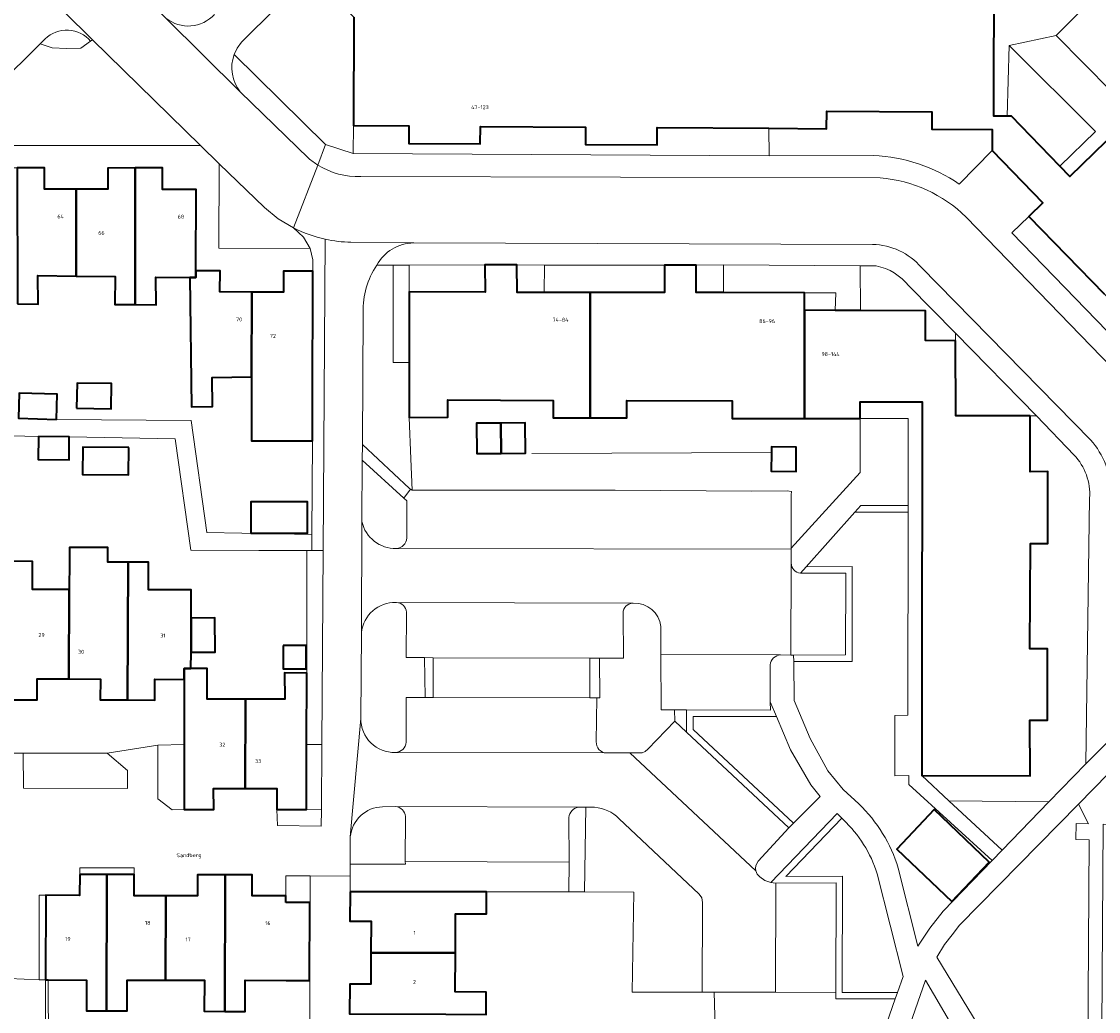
# Model space of a CAD drawing. Header units: metres. Extents: x 197700 to 204338, y 317132 to 325229.
# Tile 735 of 1056: x 203220 to 203318, y 318873 to 318964. Entities that reach past the tile are written whole.
import ezdxf
from ezdxf.enums import TextEntityAlignment as Align

# ---------------------------------------------------------------- set-up
doc = ezdxf.new("R2010")
doc.units = ezdxf.units.M
for name, color, linetype, lineweight in [('B-WE-GR-BEPLANTING_CULTUUR_BODEMBEDEKKER-GV', 90, 'Continuous', 18), ('B-WE-GR-BEPLANTING_CULTUUR_HEESTERS-GV', 90, 'Continuous', 18), ('B-WE-GR-BEPLANTING_CULTUUR_VASTE PLANTENVAK-GV', 90, 'Continuous', 18), ('B-WE-IE-TERREINAFSCHEIDING_KUNSTMATIG_HEKWERK-G', 20, 'IE-TERREINAFSCHEIDING-KUNSTMATIG', 18), ('B-WE-OG-BEBOUWING-GV', 7, 'Continuous', 35), ('B-WE-OG-BEBOUWING-T18', 10, 'Continuous', 18), ('B-WE-OG-TERREIN_CULTUURSCHEIDING-GV', 7, 'Continuous', 18), ('B-WE-OG-TERREIN_ERF-GV', 7, 'Continuous', 18), ('B-WE-OG-TOPOGRAFIE-T18', 10, 'Continuous', 18), ('B-WE-VH-VERHARDING_ASFALT-GV', 252, 'Continuous', 18), ('B-WE-VH-VERHARDING_BETONSTRAATSTEEN-GV', 252, 'Continuous', 18), ('B-WE-VH-VERHARDING_OPEN-GV', 252, 'Continuous', 18), ('B-WE-VH-VERHARDING_TEGEL-GV', 252, 'Continuous', 18)]:
    doc.layers.add(name, color=color, linetype=linetype, lineweight=lineweight)
doc.styles.add('NLCS-ISO-M200-T18', font='NLCS-ISO.ttf', dxfattribs={"height": 0.36})
doc.linetypes.add('IE-TERREINAFSCHEIDING-KUNSTMATIG', pattern='A,4,[82,NLCS.SHX,S=0.75,R=90,X=0,Y=0],4,-2', length=10)

msp = doc.modelspace()

# ---------------------------------------------------------------- linework, layer by layer
at = {"layer": 'B-WE-GR-BEPLANTING_CULTUUR_BODEMBEDEKKER-GV'}
for points in [[(203321.971, 318932.799), (203323.527, 318934.32), (203318.815, 318939.184), (203311.907, 318946.297), (203310.365, 318944.773)], [(203262.074, 318941.866), (203255.15, 318941.832), (203255.152, 318939.369), (203262.105, 318939.346)], [(203267.53, 318939.333), (203271.731, 318939.329), (203278.532, 318939.322), (203278.527, 318941.822), (203267.536, 318941.839)]]:
    msp.add_lwpolyline(points, close=True, dxfattribs=at)
for points in [[(203297.921, 318941.766), (203296.446, 318941.774), (203296.477, 318937.671), (203302.44, 318937.644), (203302.437, 318934.914), (203305.198, 318934.9)], [(203305.198, 318934.9), (203305.187, 318935.585), (203300.923, 318939.925)], [(203250.86, 318923.96), (203250.832, 318918.343)], [(203254.947, 318916.842), (203254.944, 318920.24), (203254.667, 318920.474), (203250.86, 318923.96)]]:
    msp.add_lwpolyline(points, dxfattribs=at)
for points in [[(203300.923, 318939.925, 0.176639), (203297.921, 318941.766)], [(203250.832, 318918.343, 0.364041), (203253.97, 318915.883)], [(203253.97, 318915.883, 0.389468), (203254.947, 318916.842)]]:
    msp.add_lwpolyline(points, format="xyb", dxfattribs=at)
at = {"layer": 'B-WE-GR-BEPLANTING_CULTUUR_HEESTERS-GV'}
for points in [[(203252.179, 318941.817, 0.150444), (203250.926, 318937.506)], [(203253.94, 318910.934, 0.391928), (203250.778, 318908.169)], [(203254.914, 318910.032, 0.388977), (203253.983, 318910.934)], [(203275.619, 318910.861, 0.401597), (203274.745, 318909.967)], [(203278.215, 318908.726, 0.392134), (203275.681, 318910.861)], [(203250.728, 318900.296, 0.424927), (203253.889, 318897.19)], [(203272.292, 318898.164, 0.422362), (203273.206, 318897.146)], [(203253.889, 318897.19, 0.391399), (203254.864, 318898.144)]]:
    msp.add_lwpolyline(points, format="xyb", dxfattribs=at)
for points in [[(203255.276, 318921.3), (203255.428, 318921.207), (203255.308, 318924.078), (203255.163, 318927.879), (203255.158, 318932.923), (203253.693, 318932.921), (203253.676, 318941.824), (203252.179, 318941.817)], [(203250.926, 318937.506), (203250.867, 318925.403), (203255.177, 318921.361), (203255.276, 318921.3)], [(203253.983, 318910.934), (203253.94, 318910.934)], [(203254.864, 318898.144), (203254.877, 318902.227), (203256.607, 318902.225), (203256.547, 318905.878), (203254.894, 318905.883), (203254.914, 318910.032)], [(203275.681, 318910.861), (203275.619, 318910.861)], [(203274.745, 318909.967), (203274.783, 318905.82), (203272.572, 318905.827), (203272.605, 318902.193), (203272.33, 318902.206), (203272.292, 318898.164)], [(203250.778, 318908.169), (203250.728, 318900.296)], [(203273.206, 318897.146), (203273.28, 318897.146), (203275.364, 318897.145), (203276.29, 318897.145), (203276.388, 318897.154), (203276.485, 318897.174), (203276.769, 318897.29), (203277.008, 318897.485), (203279.471, 318900.065), (203279.456, 318901.107), (203278.223, 318901.111), (203278.218, 318906.155), (203278.215, 318908.726)]]:
    msp.add_lwpolyline(points, dxfattribs=at)
for points in [[(203294.18, 318937.682), (203296.477, 318937.671), (203296.446, 318941.774), (203283.93, 318941.84), (203283.928, 318939.306), (203291.358, 318939.295), (203294.218, 318939.291)], [(203300.843, 318919.81), (203296.521, 318919.803), (203295.984, 318919.202), (203300.842, 318919.21)], [(203290.373, 318905.515), (203295.717, 318905.527), (203295.74, 318914.223), (203291.52, 318914.21), (203290.982, 318913.608), (203295.138, 318913.621), (203295.119, 318906.126), (203290.364, 318906.115)], [(203257.364, 318902.224), (203271.701, 318902.207), (203271.695, 318905.83), (203257.358, 318905.875)], [(203288.806, 318900.475), (203288.229, 318901.84), (203288.245, 318901.077), (203280.542, 318901.103), (203280.566, 318899.043), (203289.94, 318890.289), (203290.363, 318890.716), (203281.162, 318899.308), (203281.151, 318900.501)], [(203234.557, 318891.958), (203234.55, 318897.907), (203232.144, 318897.856), (203232.139, 318892.947), (203233.435, 318891.942)], [(203245.756, 318897.933), (203245.741, 318891.97), (203247.118, 318891.95), (203247.158, 318897.908)], [(203227.494, 318897.121), (203219.789, 318897.123), (203219.838, 318893.931), (203229.342, 318893.892), (203229.353, 318895.544)], [(203288.732, 318885.235), (203294.253, 318885.248), (203294.221, 318875.222), (203294.219, 318874.622), (203299.681, 318874.614), (203299.889, 318875.213), (203294.821, 318875.221), (203294.855, 318885.849), (203289.642, 318885.837), (203294.784, 318891.181), (203294.362, 318891.609), (203288.284, 318885.291), (203288.506, 318885.252)], [(203224.976, 318886.028), (203227.474, 318886.022), (203229.972, 318886.015), (203229.974, 318886.615), (203224.978, 318886.628)], [(203254.8, 318887.208), (203254.803, 318886.963), (203249.752, 318886.966), (203249.749, 318885.871), (203249.744, 318884.425), (203262.248, 318884.434), (203263.372, 318884.431), (203269.775, 318884.417), (203269.802, 318887.16)], [(203221.256, 318876.359), (203221.856, 318876.358), (203221.869, 318884.122), (203221.269, 318884.123)]]:
    msp.add_lwpolyline(points, close=True, dxfattribs=at)
at = {"layer": 'B-WE-GR-BEPLANTING_CULTUUR_VASTE PLANTENVAK-GV'}
msp.add_lwpolyline([(203225.979, 318962.326, 0.436812), (203221.808, 318962.546)], format="xyb", dxfattribs=at)
msp.add_lwpolyline([(203221.808, 318962.546), (203221.343, 318962.089), (203222.448, 318961.73), (203223.777, 318961.669), (203225.086, 318961.709), (203225.979, 318962.326)], dxfattribs=at)
at = {"layer": 'B-WE-IE-TERREINAFSCHEIDING_KUNSTMATIG_HEKWERK-G'}
for points in [[(203255.163, 318927.879), (203255.308, 318924.078)], [(203255.308, 318924.078), (203255.428, 318921.207)], [(203266.386, 318924.561), (203288.327, 318924.667)], [(203304.592, 318892.767), (203313.749, 318892.67)], [(203262.248, 318884.434), (203263.372, 318884.431)], [(203263.372, 318884.431), (203269.775, 318884.417)], [(203269.775, 318884.417), (203271.203, 318884.413)], [(203271.203, 318884.413), (203275.732, 318884.403)], [(203275.732, 318884.403), (203275.565, 318875.247)], [(203222.861, 318859.275), (203222.913, 318862.348), (203227.543, 318862.369), (203227.541, 318864.14), (203222.136, 318864.118), (203222.088, 318876.358)], [(203281.981, 318875.238), (203275.565, 318875.247)], [(203283.919, 318846.005), (203283.092, 318875.237)]]:
    msp.add_lwpolyline(points, dxfattribs=at)
at = {"layer": 'B-WE-OG-BEBOUWING-GV'}
for points in [[(203318.946, 318953.147), (203315.668, 318949.939), (203314.747, 318950.891), (203310.313, 318955.474), (203309.938, 318955.477), (203308.694, 318955.485), (203308.715, 318959.575), (203308.747, 318965.759)], [(203250.087, 318964.528), (203250.051, 318954.611), (203255.135, 318954.579), (203255.126, 318952.969), (203261.669, 318952.934), (203261.678, 318954.514), (203271.297, 318954.457), (203271.289, 318952.878), (203277.877, 318952.844), (203277.869, 318954.43), (203288.083, 318954.361), (203293.389, 318954.325), (203293.4, 318955.925), (203303.03, 318955.866), (203303.025, 318954.266), (203308.562, 318954.247), (203308.559, 318952.312), (203313.205, 318947.529), (203311.907, 318946.297), (203318.815, 318939.184)]]:
    msp.add_lwpolyline(points, dxfattribs=at)
for points in [[(203219.269, 318938.289), (203221.163, 318938.266), (203221.132, 318940.865), (203224.658, 318940.823), (203224.656, 318948.78), (203221.747, 318948.788), (203221.743, 318950.738), (203219.243, 318950.733)], [(203230.055, 318938.207), (203230.052, 318950.725), (203227.555, 318950.723), (203227.556, 318948.773), (203224.656, 318948.78), (203224.658, 318940.823), (203228.215, 318940.781), (203228.185, 318938.229)], [(203235.617, 318941.302), (203235.636, 318948.765), (203232.569, 318948.76), (203232.549, 318950.727), (203230.052, 318950.725), (203230.055, 318938.207), (203231.995, 318938.184), (203231.964, 318940.734), (203235.059, 318940.697), (203235.617, 318940.69)], [(203271.731, 318939.329), (203267.53, 318939.333), (203265.035, 318939.335), (203265.027, 318941.843), (203262.074, 318941.866), (203262.105, 318939.346), (203255.152, 318939.369), (203255.158, 318932.923), (203255.163, 318927.879), (203258.697, 318927.898), (203258.689, 318929.497), (203268.352, 318929.434), (203268.352, 318927.834), (203271.72, 318927.834)], [(203291.356, 318937.695), (203291.358, 318939.295), (203283.928, 318939.306), (203281.438, 318939.31), (203281.453, 318941.828), (203278.527, 318941.822), (203278.532, 318939.322), (203271.731, 318939.329), (203271.72, 318927.834), (203275.088, 318927.833), (203275.088, 318929.433), (203284.742, 318929.384), (203284.741, 318927.784), (203291.351, 318927.781)], [(203240.732, 318939.355), (203237.812, 318939.367), (203237.833, 318941.299), (203235.617, 318941.302), (203235.617, 318940.69), (203235.059, 318940.697), (203235.203, 318928.849), (203237.137, 318928.872), (203237.105, 318931.542), (203240.713, 318931.586)], [(203246.304, 318928.764), (203246.34, 318941.287), (203243.629, 318941.282), (203243.632, 318939.343), (203240.732, 318939.355), (203240.713, 318931.586), (203240.716, 318928.653), (203240.714, 318925.737), (203246.288, 318925.737)], [(203312.043, 318928.029), (203305.212, 318928.017), (203305.198, 318934.9), (203302.437, 318934.914), (203302.44, 318937.644), (203296.477, 318937.671), (203294.18, 318937.682), (203291.356, 318937.695), (203291.351, 318927.781), (203296.455, 318927.778), (203296.458, 318929.308), (203302.138, 318929.294), (203302.129, 318919.608), (203302.121, 318911.561), (203302.113, 318903.448), (203302.105, 318895.076), (203312.017, 318895.066), (203312.003, 318900.166), (203313.603, 318900.164), (203313.608, 318903.43), (203313.613, 318906.696), (203312.013, 318906.699), (203312.033, 318911.518), (203312.054, 318916.338), (203313.654, 318916.341), (203313.649, 318919.628), (203313.643, 318922.914), (203312.043, 318922.911)], [(203224.694, 318928.724), (203227.863, 318928.674), (203227.9, 318930.976), (203224.731, 318931.026)], [(203222.843, 318927.704), (203222.913, 318930.007), (203219.442, 318930.112), (203219.372, 318927.809)], [(203263.553, 318927.368), (203261.323, 318927.357), (203261.337, 318924.577), (203263.567, 318924.588)], [(203263.567, 318924.588), (203265.797, 318924.599), (203265.783, 318927.378), (203263.553, 318927.368)], [(203221.203, 318926.135), (203221.187, 318924.024), (203224, 318924.003), (203224.016, 318926.114)], [(203229.478, 318925.117), (203225.25, 318925.154), (203225.228, 318922.661), (203229.456, 318922.624)], [(203288.327, 318924.667), (203288.317, 318922.953), (203290.587, 318922.941), (203290.6, 318925.164), (203288.33, 318925.176)], [(203242.845, 318920.145), (203240.666, 318920.145), (203240.666, 318917.283), (203245.857, 318917.283), (203245.833, 318920.145)], [(203224.003, 318912.108), (203223.974, 318903.926), (203226.872, 318903.907), (203226.857, 318902.02), (203229.357, 318902.002), (203229.402, 318914.626), (203227.551, 318914.631), (203227.554, 318915.961), (203224.047, 318915.969), (203224.032, 318914.686)], [(203218.559, 318902.02), (203221.072, 318902.016), (203221.075, 318903.946), (203223.974, 318903.926), (203224.003, 318912.108), (203220.641, 318912.117), (203220.648, 318914.694), (203218.604, 318914.699)], [(203235.175, 318906.375), (203235.183, 318909.495), (203235.189, 318912.083), (203231.278, 318912.093), (203231.284, 318914.621), (203229.402, 318914.626), (203229.357, 318902.002), (203231.857, 318901.985), (203231.871, 318903.915), (203234.543, 318903.875), (203234.547, 318904.875), (203235.171, 318904.873)], [(203235.175, 318906.375), (203237.383, 318906.392), (203237.358, 318909.512), (203235.183, 318909.495)], [(203243.599, 318907.004), (203243.599, 318904.838), (203245.722, 318904.838), (203245.722, 318907.004)], [(203234.543, 318903.875), (203234.55, 318897.907), (203234.557, 318891.958), (203237.254, 318891.977), (203237.241, 318893.906), (203240.144, 318893.904), (203240.173, 318902.074), (203236.659, 318902.083), (203236.666, 318904.869), (203235.171, 318904.873), (203234.547, 318904.875)], [(203245.756, 318897.933), (203245.772, 318904.467), (203243.742, 318904.472), (203243.764, 318902.065), (203240.173, 318902.074), (203240.144, 318893.904), (203243.047, 318893.901), (203243.046, 318891.971), (203245.741, 318891.97)], [(203304.848, 318883.535), (203308.276, 318887.148), (203303.235, 318891.959), (203299.807, 318888.346)], [(203224.976, 318886.028), (203224.972, 318884.098), (203221.869, 318884.122), (203221.856, 318876.358), (203222.088, 318876.358), (203225.606, 318876.352), (203225.601, 318873.522), (203227.441, 318873.519), (203227.474, 318886.022)], [(203232.842, 318876.34), (203232.862, 318884.068), (203229.967, 318884.075), (203229.972, 318886.015), (203227.474, 318886.022), (203227.441, 318873.519), (203229.331, 318873.515), (203229.336, 318876.345)], [(203238.288, 318885.997), (203235.764, 318886), (203235.762, 318884.06), (203232.862, 318884.068), (203232.842, 318876.34), (203236.396, 318876.334), (203236.391, 318873.484), (203238.273, 318873.481)], [(203243.869, 318883.451), (203243.868, 318884.05), (203240.785, 318884.054), (203240.788, 318885.994), (203238.288, 318885.997), (203238.273, 318873.481), (203240.121, 318873.478), (203240.126, 318876.328), (203243.876, 318876.322), (203246.028, 318876.318), (203246.049, 318883.455)], [(203249.744, 318884.425), (203249.73, 318881.753), (203251.66, 318881.742), (203251.653, 318878.846), (203259.386, 318878.83), (203259.4, 318882.415), (203262.24, 318882.404), (203262.248, 318884.434)], [(203251.653, 318878.846), (203251.647, 318875.97), (203249.717, 318875.981), (203249.702, 318873.25), (203258.506, 318873.222), (203262.205, 318873.198), (203262.206, 318873.464), (203262.213, 318875.244), (203259.373, 318875.255), (203259.386, 318878.83)]]:
    msp.add_lwpolyline(points, close=True, dxfattribs=at)
at = {"layer": 'B-WE-OG-TERREIN_CULTUURSCHEIDING-GV'}
for points in [[(203246.133, 318968.581), (203239.8, 318962.254), (203239.406, 318961.711), (203239.122, 318961.105), (203247.503, 318952.869), (203250.033, 318952.053), (203250.051, 318954.611), (203250.087, 318964.528)], [(203225.979, 318962.326), (203225.086, 318961.709), (203223.777, 318961.669), (203222.448, 318961.73), (203221.343, 318962.089), (203217.414, 318958.233), (203217.453, 318952.794), (203236.033, 318952.798), (203226.153, 318962.453)], [(203244.569, 318945.242), (203243.167, 318946.082), (203241.892, 318947.105), (203237.746, 318951.115), (203237.72, 318943.371), (203246.08, 318943.337), (203245.465, 318944.401)], [(203288.806, 318900.475), (203281.151, 318900.501), (203281.162, 318899.308), (203290.363, 318890.716), (203292.791, 318893.169), (203291.942, 318894.215), (203290.087, 318897.441)], [(203308.276, 318887.148), (203304.848, 318883.535), (203299.807, 318888.346), (203303.235, 318891.959)], [(203299.681, 318874.614), (203294.219, 318874.622), (203294.221, 318875.222), (203288.707, 318875.229), (203283.092, 318875.237), (203283.919, 318846.005), (203288.252, 318845.97), (203289.978, 318848.46), (203291.616, 318851.394)]]:
    msp.add_lwpolyline(points, close=True, dxfattribs=at)
for points in [[(203295.984, 318919.202), (203291.52, 318914.21), (203295.74, 318914.223), (203295.717, 318905.527), (203290.373, 318905.515), (203290.425, 318901.945), (203291.886, 318898.473), (203293.496, 318895.499), (203294.908, 318893.804), (203296.331, 318892.485)], [(203299.952, 318886.598), (203301.739, 318879.463), (203302.844, 318881.102), (203304.062, 318882.66), (203308.561, 318887.309), (203300.909, 318894.27), (203300.905, 318895.07), (203299.637, 318895.064), (203299.624, 318900.583), (203300.814, 318900.597), (203300.842, 318919.21), (203295.984, 318919.202)], [(203317.29, 318865.216), (203317.419, 318889.185), (203316.207, 318889.233), (203316.256, 318890.681), (203317.358, 318890.646), (203316.464, 318892.462), (203305.572, 318881.364), (203304.892, 318880.481), (203304.197, 318879.61), (203303.483, 318878.453), (203308.226, 318870.665)], [(203272.142, 318892.17), (203271.337, 318892.174), (203271.203, 318884.413), (203275.732, 318884.403), (203275.565, 318875.247), (203281.981, 318875.238), (203282.018, 318883.466), (203281.955, 318883.866), (203281.729, 318884.204), (203274.37, 318891.147)], [(203294.918, 318891.046), (203294.784, 318891.181), (203289.642, 318885.837), (203294.855, 318885.849), (203294.821, 318875.221), (203299.889, 318875.213), (203300.401, 318876.688), (203298.027, 318886.091)], [(203304.844, 318872.206), (203302.441, 318876.33), (203296.508, 318859.339), (203302.91, 318852.896), (203302.646, 318852.628)]]:
    msp.add_lwpolyline(points, dxfattribs=at)
for points in [[(203296.331, 318892.485, -0.128788), (203299.952, 318886.598)], [(203274.37, 318891.147, 0.177056), (203272.142, 318892.17)], [(203298.027, 318886.091, 0.123747), (203294.918, 318891.046)]]:
    msp.add_lwpolyline(points, format="xyb", dxfattribs=at)
at = {"layer": 'B-WE-OG-TERREIN_ERF-GV'}
for points in [[(203309.938, 318955.477), (203310.313, 318955.474), (203314.747, 318950.891), (203318.025, 318954.062), (203310.1, 318961.939)], [(203265.027, 318941.843), (203265.035, 318939.335), (203267.53, 318939.333), (203267.536, 318941.839)], [(203283.93, 318941.84), (203281.453, 318941.828), (203281.438, 318939.31), (203283.928, 318939.306)], [(203291.358, 318939.295), (203291.356, 318937.695), (203294.18, 318937.682), (203294.218, 318939.291)], [(203305.198, 318934.9), (203305.212, 318928.017), (203312.043, 318928.029), (203312.601, 318928.033), (203305.187, 318935.585)], [(203227.863, 318928.674), (203224.694, 318928.724), (203224.731, 318931.026), (203227.9, 318930.976)], [(203290.149, 318915.896), (203296.455, 318922.834), (203296.455, 318927.778), (203291.351, 318927.781), (203284.741, 318927.784), (203284.742, 318929.384), (203275.088, 318929.433), (203275.088, 318927.833), (203271.72, 318927.834), (203268.352, 318927.834), (203268.352, 318929.434), (203258.689, 318929.497), (203258.697, 318927.898), (203255.163, 318927.879), (203255.308, 318924.078), (203255.428, 318921.207), (203274.019, 318921.225), (203286.502, 318921.124), (203289.776, 318921.142), (203290.183, 318921.088), (203290.147, 318920.782)], [(203263.567, 318924.588), (203261.337, 318924.577), (203261.323, 318927.357), (203263.553, 318927.368), (203265.783, 318927.378), (203265.797, 318924.599)], [(203229.478, 318925.117), (203229.456, 318922.624), (203225.228, 318922.661), (203225.25, 318925.154)], [(203288.327, 318924.667), (203288.33, 318925.176), (203290.6, 318925.164), (203290.587, 318922.941), (203288.317, 318922.953)], [(203245.833, 318920.145), (203245.857, 318917.283), (203240.666, 318917.283), (203240.666, 318920.145), (203242.845, 318920.145)], [(203243.599, 318907.004), (203245.722, 318907.004), (203245.722, 318904.838), (203243.599, 318904.838)], [(203300.597, 318844.986), (203304.893, 318849.242), (203312.455, 318856.735), (203318.335, 318862.56), (203318.546, 318862.577), (203318.707, 318890.622), (203328.611, 318890.582), (203331.953, 318890.58), (203331.679, 318890.954), (203331.373, 318891.304), (203323.279, 318899.406), (203316.464, 318892.462), (203317.358, 318890.646), (203316.256, 318890.681), (203316.207, 318889.233), (203317.419, 318889.185), (203317.29, 318865.216), (203317.051, 318863.106), (203304.483, 318850.612), (203302.646, 318852.628), (203301.548, 318851.513), (203301.555, 318851.506), (203302.725, 318850.288), (203299.034, 318846.585)], [(203243.046, 318891.971), (203243.084, 318890.496), (203247.108, 318890.447), (203247.118, 318891.95), (203245.741, 318891.97)]]:
    msp.add_lwpolyline(points, close=True, dxfattribs=at)
for points in [[(203305.541, 318949.243), (203308.559, 318952.312), (203308.562, 318954.247), (203303.025, 318954.266), (203303.03, 318955.866), (203293.4, 318955.925), (203293.389, 318954.325), (203288.083, 318954.361)], [(203288.083, 318954.361), (203288.119, 318951.845), (203297.685, 318951.86)], [(203219.442, 318930.112), (203222.913, 318930.007), (203222.843, 318927.704), (203235.193, 318927.596), (203236.614, 318917.348), (203246.241, 318917.162), (203246.288, 318925.737), (203240.714, 318925.737), (203240.716, 318928.653), (203240.713, 318931.586), (203237.105, 318931.542), (203237.137, 318928.872), (203235.203, 318928.849), (203235.059, 318940.697), (203231.964, 318940.734), (203231.995, 318938.184), (203230.055, 318938.207), (203228.185, 318938.229), (203228.215, 318940.781), (203224.658, 318940.823), (203221.132, 318940.865), (203221.163, 318938.266), (203219.269, 318938.289)], [(203316.057, 318924.435), (203312.601, 318928.033), (203312.043, 318928.029), (203312.043, 318922.911), (203313.643, 318922.914), (203313.649, 318919.628), (203313.654, 318916.341), (203312.054, 318916.338), (203312.033, 318911.518), (203312.013, 318906.699), (203313.613, 318906.696), (203313.608, 318903.43), (203313.603, 318900.164), (203312.003, 318900.166), (203312.017, 318895.066), (203302.105, 318895.076), (203304.592, 318892.767), (203309.465, 318888.243), (203313.749, 318892.67), (203317.115, 318896.147), (203317.471, 318920.491)], [(203218.604, 318914.699), (203220.648, 318914.694), (203220.641, 318912.117), (203224.003, 318912.108), (203224.032, 318914.686), (203224.047, 318915.969), (203227.554, 318915.961), (203227.551, 318914.631), (203229.402, 318914.626), (203231.284, 318914.621), (203231.278, 318912.093), (203235.189, 318912.083), (203235.183, 318909.495), (203237.358, 318909.512), (203237.383, 318906.392), (203235.175, 318906.375), (203235.171, 318904.873), (203236.666, 318904.869), (203236.659, 318902.083), (203240.173, 318902.074), (203243.764, 318902.065), (203243.742, 318904.472), (203245.772, 318904.467), (203245.777, 318912.387), (203245.779, 318915.695), (203241.399, 318915.7), (203235.158, 318915.706), (203233.731, 318925.91), (203224.016, 318926.114), (203224, 318924.003), (203221.187, 318924.024), (203221.203, 318926.135), (203214.84, 318926.286)], [(203246.018, 318862.335), (203246.07, 318879.581), (203246.089, 318885.882), (203243.854, 318885.883), (203243.868, 318884.05), (203243.869, 318883.451), (203246.049, 318883.455), (203246.028, 318876.318), (203243.876, 318876.322), (203240.126, 318876.328), (203240.121, 318873.478), (203238.273, 318873.481), (203236.391, 318873.484), (203236.396, 318876.334), (203232.842, 318876.34), (203229.336, 318876.345), (203229.331, 318873.515), (203227.441, 318873.519), (203225.601, 318873.522), (203225.606, 318876.352), (203222.088, 318876.358), (203221.856, 318876.358), (203221.812, 318854.859)], [(203283.919, 318846.005), (203283.092, 318875.237), (203281.981, 318875.238), (203275.565, 318875.247), (203275.732, 318884.403), (203271.203, 318884.413), (203269.775, 318884.417), (203263.372, 318884.431), (203262.248, 318884.434), (203262.24, 318882.404), (203259.4, 318882.415), (203259.386, 318878.83), (203259.373, 318875.255), (203262.213, 318875.244), (203262.206, 318873.464)]]:
    msp.add_lwpolyline(points, dxfattribs=at)
for points in [[(203297.685, 318951.86, -0.141188), (203305.541, 318949.243)], [(203317.471, 318920.491, 0.209421), (203316.057, 318924.435)]]:
    msp.add_lwpolyline(points, format="xyb", dxfattribs=at)
at = {"layer": 'B-WE-VH-VERHARDING_ASFALT-GV'}
for points in [[(203245.935, 318951.617), (203239.681, 318957.694), (203232.874, 318964.451), (203225.496, 318971.734)], [(203219.953, 318968.818), (203220.917, 318967.661), (203226.153, 318962.453), (203236.033, 318952.798), (203237.746, 318951.115), (203241.892, 318947.105), (203243.167, 318946.082), (203244.569, 318945.242), (203246.781, 318950.995)], [(203246.781, 318950.995), (203244.569, 318945.242)], [(203298.3, 318949.815), (203250.726, 318949.94)], [(203322.337, 318929.52), (203306.161, 318946.228)], [(203249.824, 318943.921), (203255.568, 318943.863), (203297.597, 318943.723)], [(203302.055, 318941.631), (203317.568, 318925.819)]]:
    msp.add_lwpolyline(points, dxfattribs=at)
for points in [[(203246.781, 318950.995, -0.036964), (203245.935, 318951.617)], [(203250.726, 318949.94, -0.14927), (203246.781, 318950.995)], [(203306.161, 318946.228, 0.175718), (203298.3, 318949.815)], [(203244.569, 318945.242, 0.064176), (203247.468, 318944.2)], [(203247.468, 318944.2, 0.049469), (203249.824, 318943.921)], [(203297.597, 318943.723, -0.213117), (203302.055, 318941.631)], [(203317.568, 318925.819, -0.17714), (203319.469, 318920.924)]]:
    msp.add_lwpolyline(points, format="xyb", dxfattribs=at)
at = {"layer": 'B-WE-VH-VERHARDING_BETONSTRAATSTEEN-GV'}
for points in [[(203239.122, 318961.105), (203239.406, 318961.711), (203239.8, 318962.254), (203246.133, 318968.581)], [(203232.874, 318964.451), (203239.681, 318957.694)], [(203297.685, 318951.86), (203288.119, 318951.845), (203250.033, 318952.053), (203247.503, 318952.869), (203246.781, 318950.995)], [(203324.755, 318928.923), (203324.563, 318929.221), (203324.365, 318929.515), (203324.098, 318929.886), (203323.821, 318930.25), (203321.971, 318932.799), (203310.365, 318944.773), (203311.907, 318946.297), (203313.205, 318947.529), (203308.559, 318952.312), (203305.541, 318949.243)], [(203250.726, 318949.94), (203298.3, 318949.815)], [(203306.161, 318946.228), (203322.337, 318929.52)], [(203253.97, 318915.883), (203290.149, 318915.815), (203290.149, 318915.896), (203290.147, 318920.782), (203290.183, 318921.088), (203289.776, 318921.142), (203286.502, 318921.124), (203274.019, 318921.225), (203255.428, 318921.207)], [(203255.428, 318921.207), (203255.276, 318921.3), (203254.667, 318920.474), (203254.944, 318920.24), (203254.947, 318916.842)], [(203290.145, 318914.546), (203290.124, 318906.119), (203290.364, 318906.115), (203295.119, 318906.126), (203295.138, 318913.621), (203290.982, 318913.608)], [(203275.619, 318910.861), (203253.983, 318910.934)], [(203254.914, 318910.032), (203254.894, 318905.883), (203256.547, 318905.878), (203257.358, 318905.875), (203271.695, 318905.83), (203272.572, 318905.827)], [(203272.572, 318905.827), (203274.783, 318905.82), (203274.745, 318909.967)], [(203289.172, 318906.134), (203278.218, 318906.155), (203278.223, 318901.111), (203279.456, 318901.107), (203280.542, 318901.103), (203288.245, 318901.077), (203288.229, 318901.84), (203288.205, 318905.221)], [(203272.292, 318898.164), (203272.33, 318902.206), (203271.701, 318902.207), (203257.364, 318902.224), (203256.607, 318902.225), (203254.877, 318902.227), (203254.864, 318898.144)], [(203280.566, 318899.043), (203279.471, 318900.065), (203277.008, 318897.485), (203276.769, 318897.29), (203276.485, 318897.174), (203276.388, 318897.154), (203276.29, 318897.145), (203275.364, 318897.145), (203286.911, 318886.362)], [(203287.133, 318887.231), (203289.94, 318890.289), (203280.566, 318899.043)], [(203253.889, 318897.19), (203273.206, 318897.146)], [(203270.72, 318892.173), (203253.907, 318892.229)], [(203254.825, 318891.325), (203254.8, 318887.208), (203269.802, 318887.16), (203269.767, 318891.229)], [(203249.702, 318873.25), (203249.717, 318875.981), (203251.647, 318875.97), (203251.653, 318878.846), (203251.66, 318881.742), (203249.73, 318881.753), (203249.744, 318884.425), (203249.749, 318885.871), (203246.089, 318885.882), (203246.07, 318879.581), (203246.018, 318862.335)]]:
    msp.add_lwpolyline(points, dxfattribs=at)
for points in [[(203237.331, 318964.798, -0.397337), (203232.874, 318964.451)], [(203239.681, 318957.694, -0.259453), (203239.122, 318961.105)], [(203305.541, 318949.243, 0.141188), (203297.685, 318951.86)], [(203246.781, 318950.995, 0.14927), (203250.726, 318949.94)], [(203298.3, 318949.815, -0.175718), (203306.161, 318946.228)], [(203254.947, 318916.842, -0.389468), (203253.97, 318915.883)], [(203290.982, 318913.608, -0.373693), (203290.145, 318914.546)], [(203253.983, 318910.934, -0.388977), (203254.914, 318910.032)], [(203274.745, 318909.967, -0.401597), (203275.619, 318910.861)], [(203288.205, 318905.221, -0.357427), (203289.172, 318906.134)], [(203273.206, 318897.146, -0.422362), (203272.292, 318898.164)], [(203254.864, 318898.144, -0.391399), (203253.889, 318897.19)], [(203253.907, 318892.229, -0.368821), (203254.825, 318891.325)], [(203269.767, 318891.229, -0.366363), (203270.72, 318892.173)], [(203286.911, 318886.362, -0.236057), (203287.133, 318887.231)]]:
    msp.add_lwpolyline(points, format="xyb", dxfattribs=at)
msp.add_lwpolyline([(203294.221, 318875.222), (203294.253, 318885.248), (203288.732, 318885.235), (203288.707, 318875.229)], close=True, dxfattribs=at)
at = {"layer": 'B-WE-VH-VERHARDING_OPEN-GV'}
for points in [[(203288.119, 318951.845), (203288.083, 318954.361), (203277.869, 318954.43), (203277.877, 318952.844), (203271.289, 318952.878), (203271.297, 318954.457), (203261.678, 318954.514), (203261.669, 318952.934), (203255.126, 318952.969), (203255.135, 318954.579), (203250.051, 318954.611), (203250.033, 318952.053)], [(203255.15, 318941.832), (203253.676, 318941.824), (203253.693, 318932.921), (203255.158, 318932.923), (203255.152, 318939.369)], [(203302.105, 318895.076), (203302.113, 318903.448), (203302.121, 318911.561), (203302.129, 318919.608), (203302.138, 318929.294), (203296.458, 318929.308), (203296.455, 318927.778), (203300.855, 318927.776), (203300.843, 318919.81), (203300.842, 318919.21), (203300.814, 318900.597), (203299.624, 318900.583), (203299.637, 318895.064), (203300.905, 318895.07), (203300.909, 318894.27), (203308.561, 318887.309), (203309.465, 318888.243), (203304.592, 318892.767)], [(203257.358, 318905.875), (203256.547, 318905.878), (203256.607, 318902.225), (203257.364, 318902.224)], [(203272.572, 318905.827), (203271.695, 318905.83), (203271.701, 318902.207), (203272.33, 318902.206), (203272.605, 318902.193)], [(203279.471, 318900.065), (203280.566, 318899.043), (203280.542, 318901.103), (203279.456, 318901.107)]]:
    msp.add_lwpolyline(points, close=True, dxfattribs=at)
for points in [[(203247.468, 318944.2, -0.064176), (203244.569, 318945.242)], [(203255.568, 318943.863, 0.267601), (203252.179, 318941.817)], [(203302.055, 318941.631, 0.213117), (203297.597, 318943.723)], [(203297.921, 318941.766, -0.176639), (203300.923, 318939.925)], [(203319.469, 318920.924, 0.17714), (203317.568, 318925.819)], [(203316.057, 318924.435, -0.209421), (203317.471, 318920.491)]]:
    msp.add_lwpolyline(points, format="xyb", dxfattribs=at)
for points in [[(203244.569, 318945.242), (203245.465, 318944.401), (203246.08, 318943.337), (203246.339, 318942.328), (203246.34, 318941.287), (203246.304, 318928.764), (203246.288, 318925.737), (203246.241, 318917.162), (203246.233, 318915.699), (203247.277, 318915.677), (203247.468, 318944.2)], [(203297.597, 318943.723), (203255.568, 318943.863)], [(203252.179, 318941.817), (203253.676, 318941.824), (203255.15, 318941.832), (203262.074, 318941.866), (203265.027, 318941.843), (203267.536, 318941.839), (203278.527, 318941.822), (203281.453, 318941.828), (203283.93, 318941.84), (203296.446, 318941.774), (203297.921, 318941.766)], [(203317.568, 318925.819), (203302.055, 318941.631)], [(203300.923, 318939.925), (203305.187, 318935.585), (203312.601, 318928.033)], [(203214.84, 318926.286), (203221.203, 318926.135), (203224.016, 318926.114), (203233.731, 318925.91), (203235.158, 318915.706), (203241.399, 318915.7), (203245.779, 318915.695), (203246.233, 318915.699), (203246.241, 318917.162), (203236.614, 318917.348), (203235.193, 318927.596), (203222.843, 318927.704), (203219.372, 318927.809)], [(203312.601, 318928.033), (203316.057, 318924.435)], [(203317.471, 318920.491), (203317.115, 318896.147), (203319.207, 318898.213), (203319.291, 318903.353), (203321.799, 318900.855), (203323.279, 318899.406), (203331.373, 318891.304), (203331.679, 318890.954), (203331.953, 318890.58), (203332.438, 318889.657), (203332.729, 318888.656), (203332.691, 318882.309), (203334.795, 318882.292), (203334.842, 318887.953)]]:
    msp.add_lwpolyline(points, dxfattribs=at)
at = {"layer": 'B-WE-VH-VERHARDING_TEGEL-GV'}
for points in [[(203225.979, 318962.326), (203226.153, 318962.453), (203220.917, 318967.661), (203219.953, 318968.818)], [(203307.733, 318968.235), (203293.662, 318968.339), (203287.809, 318968.382), (203287.806, 318965.888), (203308.747, 318965.759), (203308.715, 318959.575), (203308.694, 318955.485), (203309.938, 318955.477), (203310.1, 318961.939), (203314.415, 318962.871)], [(203317.342, 318965.786), (203314.415, 318962.871), (203319.487, 318957.737), (203323.078, 318961.244), (203317.339, 318967.206)], [(203314.415, 318962.871), (203317.342, 318965.786)], [(203325.571, 318963.742), (203323.733, 318961.884), (203324.452, 318961.145), (203321.857, 318958.605), (203322.276, 318958.177), (203320.629, 318956.581), (203319.487, 318957.737), (203314.415, 318962.871), (203310.1, 318961.939), (203318.025, 318954.062), (203314.747, 318950.891)], [(203314.747, 318950.891), (203315.668, 318949.939), (203318.946, 318953.147), (203326.902, 318960.934), (203326.755, 318961.091), (203328.003, 318962.308), (203328.138, 318962.47), (203326.868, 318963.768)], [(203181.288, 318940.43), (203183.483, 318938.105), (203185.139, 318936.344), (203185.932, 318935.722), (203186.894, 318935.424), (203193.216, 318935.408), (203194.191, 318935.59), (203195.044, 318936.097), (203217.414, 318958.233), (203221.343, 318962.089), (203221.808, 318962.546)], [(203246.781, 318950.995), (203247.503, 318952.869), (203239.122, 318961.105)], [(203239.681, 318957.694), (203245.935, 318951.617)], [(203247.468, 318944.2), (203247.277, 318915.677), (203247.158, 318897.908), (203247.118, 318891.95), (203247.108, 318890.447), (203243.084, 318890.496), (203243.046, 318891.971), (203243.047, 318893.901), (203240.144, 318893.904), (203237.241, 318893.906), (203237.254, 318891.977), (203234.557, 318891.958), (203233.435, 318891.942), (203232.139, 318892.947), (203232.144, 318897.856), (203227.494, 318897.121), (203229.353, 318895.544), (203229.342, 318893.892), (203219.838, 318893.931), (203219.789, 318897.123), (203218.797, 318897.124)], [(203255.568, 318943.863), (203249.824, 318943.921)], [(203218.519, 318876.49), (203221.256, 318876.359), (203221.269, 318884.123), (203221.869, 318884.122), (203224.972, 318884.098), (203224.976, 318886.028), (203224.978, 318886.628), (203229.974, 318886.615), (203229.972, 318886.015), (203229.967, 318884.075), (203232.862, 318884.068), (203235.762, 318884.06), (203235.764, 318886), (203238.288, 318885.997), (203240.788, 318885.994), (203240.785, 318884.054), (203243.868, 318884.05), (203243.854, 318885.883), (203246.089, 318885.882), (203249.749, 318885.871), (203249.752, 318886.966), (203249.759, 318889.451), (203249.76, 318889.468), (203250.728, 318900.296), (203250.778, 318908.169), (203250.832, 318918.343), (203250.86, 318923.96), (203250.867, 318925.403), (203250.926, 318937.506)], [(203295.984, 318919.202), (203296.521, 318919.803), (203300.843, 318919.81), (203300.855, 318927.776), (203296.455, 318927.778), (203296.455, 318922.834), (203290.149, 318915.896), (203290.149, 318915.815), (203290.145, 318914.546)], [(203290.982, 318913.608), (203291.52, 318914.21), (203295.984, 318919.202)], [(203250.832, 318918.343), (203250.778, 318908.169)], [(203278.215, 318908.726), (203278.218, 318906.155), (203289.172, 318906.134), (203290.124, 318906.119), (203290.145, 318914.546), (203290.149, 318915.815), (203253.97, 318915.883)], [(203253.94, 318910.934), (203253.983, 318910.934), (203275.619, 318910.861), (203275.681, 318910.861)], [(203296.331, 318892.485), (203294.908, 318893.804), (203293.496, 318895.499), (203291.886, 318898.473), (203290.425, 318901.945), (203290.373, 318905.515), (203290.364, 318906.115), (203290.124, 318906.119), (203289.172, 318906.134)], [(203288.205, 318905.221), (203288.229, 318901.84), (203288.806, 318900.475), (203290.087, 318897.441), (203291.942, 318894.215), (203292.791, 318893.169), (203290.363, 318890.716), (203289.94, 318890.289), (203287.133, 318887.231)], [(203218.797, 318897.124), (203219.789, 318897.123), (203227.494, 318897.121), (203232.144, 318897.856), (203234.55, 318897.907), (203234.543, 318903.875), (203231.871, 318903.915), (203231.857, 318901.985), (203229.357, 318902.002), (203226.857, 318902.02), (203226.872, 318903.907), (203223.974, 318903.926), (203221.075, 318903.946), (203221.072, 318902.016), (203218.559, 318902.02)], [(203250.728, 318900.296), (203249.76, 318889.468)], [(203308.226, 318870.665), (203303.483, 318878.453), (203304.197, 318879.61), (203304.892, 318880.481), (203305.572, 318881.364), (203316.464, 318892.462), (203323.279, 318899.406), (203321.799, 318900.855), (203319.207, 318898.213)], [(203319.207, 318898.213), (203317.115, 318896.147), (203313.749, 318892.67), (203309.465, 318888.243), (203308.561, 318887.309), (203304.062, 318882.66), (203302.844, 318881.102), (203301.739, 318879.463), (203299.952, 318886.598)], [(203286.911, 318886.362), (203275.364, 318897.145), (203273.28, 318897.146), (203273.206, 318897.146), (203253.889, 318897.19)], [(203249.752, 318886.966), (203254.803, 318886.963), (203254.8, 318887.208), (203254.825, 318891.325)], [(203253.907, 318892.229), (203252.715, 318892.217)], [(203252.715, 318892.217), (203253.907, 318892.229)], [(203253.907, 318892.229), (203270.72, 318892.173), (203270.778, 318892.176), (203271.337, 318892.174), (203272.142, 318892.17)], [(203269.767, 318891.229), (203269.802, 318887.16), (203269.775, 318884.417), (203271.203, 318884.413), (203271.337, 318892.174)], [(203271.337, 318892.174), (203270.778, 318892.176), (203270.72, 318892.173)], [(203287.26, 318885.795), (203287.741, 318885.481), (203288.284, 318885.291), (203294.362, 318891.609), (203294.784, 318891.181), (203294.918, 318891.046)], [(203274.37, 318891.147), (203281.729, 318884.204), (203281.955, 318883.866), (203282.018, 318883.466), (203281.981, 318875.238), (203283.092, 318875.237), (203288.707, 318875.229), (203288.732, 318885.235), (203288.506, 318885.252), (203288.284, 318885.291), (203287.741, 318885.481), (203287.26, 318885.795)], [(203249.76, 318889.468), (203249.759, 318889.451), (203249.752, 318886.966)], [(203298.027, 318886.091), (203300.401, 318876.688), (203299.889, 318875.213), (203299.681, 318874.614), (203291.616, 318851.394)], [(203219.293, 318854.84), (203221.812, 318854.859), (203221.856, 318876.358), (203221.256, 318876.359), (203218.519, 318876.49), (203218.498, 318873.779), (203216.588, 318873.794), (203216.586, 318870.889), (203216.584, 318867.984), (203218.494, 318867.993), (203218.506, 318865.3), (203215.47, 318865.314), (203215.418, 318862.228), (203212.431, 318862.228), (203212.419, 318860.847), (203212.297, 318846.581), (203212.295, 318845.16), (203212.177, 318830.881), (203212.179, 318828.911), (203212.102, 318817.055), (203212.083, 318813.551), (203212.074, 318811.9)], [(203296.508, 318859.339), (203302.441, 318876.33), (203304.844, 318872.206)]]:
    msp.add_lwpolyline(points, dxfattribs=at)
for points in [[(203232.874, 318964.451, 0.397337), (203237.331, 318964.798)], [(203221.808, 318962.546, -0.436812), (203225.979, 318962.326)], [(203239.122, 318961.105, 0.259453), (203239.681, 318957.694)], [(203245.935, 318951.617, 0.036964), (203246.781, 318950.995)], [(203249.824, 318943.921, -0.049469), (203247.468, 318944.2)], [(203252.179, 318941.817, -0.267601), (203255.568, 318943.863)], [(203250.926, 318937.506, -0.150444), (203252.179, 318941.817)], [(203253.97, 318915.883, -0.364041), (203250.832, 318918.343)], [(203290.145, 318914.546, 0.373693), (203290.982, 318913.608)], [(203250.778, 318908.169, -0.391928), (203253.94, 318910.934)], [(203275.681, 318910.861, -0.392134), (203278.215, 318908.726)], [(203289.172, 318906.134, 0.357427), (203288.205, 318905.221)], [(203253.889, 318897.19, -0.424927), (203250.728, 318900.296)], [(203299.952, 318886.598, 0.128788), (203296.331, 318892.485)], [(203252.715, 318892.217, 0.381145), (203249.76, 318889.468)], [(203249.76, 318889.468, -0.381145), (203252.715, 318892.217)], [(203254.825, 318891.325, 0.368821), (203253.907, 318892.229)], [(203270.72, 318892.173, 0.366363), (203269.767, 318891.229)], [(203272.142, 318892.17, -0.177056), (203274.37, 318891.147)], [(203294.918, 318891.046, -0.123747), (203298.027, 318886.091)], [(203287.133, 318887.231, 0.236057), (203286.911, 318886.362)], [(203287.26, 318885.795, -0.171117), (203286.911, 318886.362)], [(203286.911, 318886.362, 0.171117), (203287.26, 318885.795)]]:
    msp.add_lwpolyline(points, format="xyb", dxfattribs=at)
for points in [[(203230.052, 318950.725), (203232.549, 318950.727), (203232.569, 318948.76), (203235.636, 318948.765), (203235.617, 318941.302), (203237.833, 318941.299), (203237.812, 318939.367), (203240.732, 318939.355), (203243.632, 318939.343), (203243.629, 318941.282), (203246.34, 318941.287), (203246.339, 318942.328), (203246.08, 318943.337), (203237.72, 318943.371), (203237.746, 318951.115), (203236.033, 318952.798), (203217.453, 318952.794), (203216.747, 318950.729), (203219.243, 318950.733), (203221.743, 318950.738), (203221.747, 318948.788), (203224.656, 318948.78), (203227.556, 318948.773), (203227.555, 318950.723)], [(203254.667, 318920.474), (203255.276, 318921.3), (203255.177, 318921.361), (203250.867, 318925.403), (203250.86, 318923.96)], [(203247.158, 318897.908), (203247.277, 318915.677), (203246.233, 318915.699), (203245.779, 318915.695), (203245.777, 318912.387), (203245.772, 318904.467), (203245.756, 318897.933)]]:
    msp.add_lwpolyline(points, close=True, dxfattribs=at)

# ---------------------------------------------------------------- texts
at = {"layer": 'B-WE-OG-BEBOUWING-T18', "style": 'NLCS-ISO-M200-T18'}
for s, p in [('47-123', (203261.634, 318956.293)), ('64', (203223.232, 318946.284)), ('68', (203234.252, 318946.266)), ('70', (203239.576, 318936.86)), ('74-84', (203269.012, 318936.827)), ('86-96', (203287.938, 318936.699)), ('30', (203225.101, 318906.416)), ('32', (203238.038, 318897.905)), ('33', (203241.318, 318896.403)), ('18', (203231.207, 318881.591)), ('16', (203242.213, 318881.555))]:
    msp.add_text(s, height=0.36, dxfattribs=at).set_placement(p, align=Align.MIDDLE)
for s, rotation, p in [('66', 359.9, (203226.967, 318944.774)), ('72', 359.8, (203242.674, 318935.347)), ('98-144', 359.8, (203293.75, 318933.684)), ('29', 359.6, (203221.483, 318907.943)), ('31', 359.2, (203232.596, 318907.905)), ('1', 359.9, (203255.657, 318880.667)), ('19', 359.6, (203223.9, 318880.106)), ('17', 359.9, (203234.903, 318880.062)), ('2', 359.9, (203255.647, 318876.165))]:
    msp.add_text(s, height=0.36, rotation=rotation, dxfattribs=at).set_placement(p, align=Align.MIDDLE)
at = {"layer": 'B-WE-OG-TOPOGRAFIE-T18', "style": 'NLCS-ISO-M200-T18'}
msp.add_text('Sandberg', height=0.36, rotation=0.4, dxfattribs=at).set_placement((203234.99, 318887.731), align=Align.MIDDLE)

doc.saveas('drawing.dxf')
